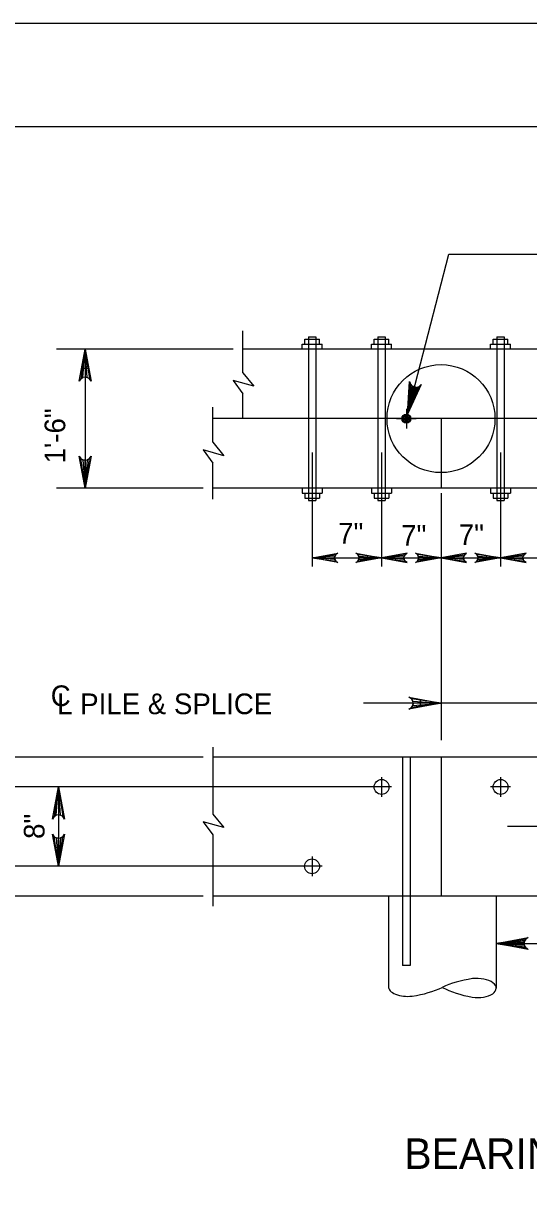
# Model space of a CAD drawing. Extents: x 638304 to 640306, y 296653 to 298435.
# Drawn here: x 639006.4 to 639079.8, y 298267 to 298435.5 of the extents above; entities that cross this region are included whole.
import ezdxf

# ---------------------------------------------------------------- set-up
doc = ezdxf.new("R2010")
doc.units = 0
for name, color, linetype in [('2', 7, 'Continuous'), ('5', 7, 'Continuous'), ('Level 4', 7, 'Continuous'), ('Level 5', 7, 'Continuous'), ('PLT-BNDY', 7, 'Continuous')]:
    doc.layers.add(name, color=color, linetype=linetype)

msp = doc.modelspace()

# ---------------------------------------------------------------- linework, layer by layer
at = {"layer": '2'}
msp.add_line((638475.46, 298420.46), (639261.46, 298420.46), dxfattribs=at)
at = {"layer": 'Level 4'}
for p, q in [((639038.32, 298384.76), (639038.32, 298390.85)), ((639047.28, 298388.92), (639047.28, 298389.64)), ((639047.28, 298389.64), (639049.44, 298389.64)), ((639047.82, 298390), (639048.89, 298390)), ((639047.82, 298390), (639047.82, 298366.25)), ((639048.89, 298390), (639048.89, 298366.25)), ((639049.44, 298388.92), (639049.44, 298389.64)), ((639057.35, 298388.92), (639057.35, 298389.64)), ((639057.35, 298389.64), (639059.51, 298389.64)), ((639057.89, 298390), (639058.97, 298390)), ((639057.89, 298390), (639057.89, 298366.25)), ((639058.97, 298390), (639058.97, 298366.25)), ((639059.51, 298388.92), (639059.51, 298389.64)), ((639074.62, 298388.92), (639074.62, 298389.64)), ((639074.62, 298389.64), (639076.78, 298389.64)), ((639075.16, 298390), (639076.24, 298390)), ((639075.16, 298390), (639075.16, 298366.25)), ((639076.24, 298390), (639076.24, 298366.25)), ((639076.78, 298388.92), (639076.78, 298389.64)), ((639193.66, 298388.2), (639038.32, 298388.2)), ((639046.92, 298388.2), (639046.92, 298388.92)), ((639046.92, 298388.92), (639049.8, 298388.92)), ((639049.8, 298388.2), (639049.8, 298388.92)), ((639056.99, 298388.2), (639056.99, 298388.92)), ((639056.99, 298388.92), (639059.87, 298388.92)), ((639059.87, 298388.2), (639059.87, 298388.92)), ((639074.26, 298388.2), (639074.26, 298388.92)), ((639074.26, 298388.92), (639077.14, 298388.92)), ((639077.14, 298388.2), (639077.14, 298388.92)), ((639038.32, 298384.76), (639039.9, 298382.81)), ((639039.9, 298382.81), (639036.92, 298383.66)), ((639036.92, 298383.66), (639038.32, 298381.74)), ((639038.32, 298378.12), (639038.32, 298381.74)), ((639033.97, 298374.69), (639033.97, 298379.8)), ((639062.03, 298379.56), (639062.03, 298376.68)), ((639198.01, 298378.12), (639033.97, 298378.12)), ((639060.59, 298378.12), (639063.47, 298378.12)), ((639067.06, 298378.12), (639067.06, 298368.05)), ((639033.97, 298374.69), (639035.55, 298372.74)), ((639032.57, 298373.58), (639033.97, 298371.67)), ((639035.55, 298372.74), (639032.57, 298373.58)), ((639033.97, 298366.47), (639033.97, 298371.67)), ((639198.01, 298368.05), (639033.97, 298368.05)), ((639046.92, 298368.05), (639046.92, 298367.33)), ((639049.8, 298368.05), (639049.8, 298367.33)), ((639056.99, 298368.05), (639056.99, 298367.33)), ((639059.87, 298368.05), (639059.87, 298367.33)), ((639074.26, 298368.05), (639074.26, 298367.33)), ((639077.14, 298368.05), (639077.14, 298367.33)), ((639046.92, 298367.33), (639049.8, 298367.33)), ((639047.28, 298367.33), (639047.28, 298366.61)), ((639047.28, 298366.61), (639049.44, 298366.61)), ((639047.82, 298366.25), (639048.89, 298366.25)), ((639049.44, 298367.33), (639049.44, 298366.61)), ((639056.99, 298367.33), (639059.87, 298367.33)), ((639057.35, 298367.33), (639057.35, 298366.61)), ((639057.35, 298366.61), (639059.51, 298366.61)), ((639057.89, 298366.25), (639058.97, 298366.25)), ((639059.51, 298367.33), (639059.51, 298366.61)), ((639074.26, 298367.33), (639077.14, 298367.33)), ((639074.62, 298367.33), (639074.62, 298366.61)), ((639074.62, 298366.61), (639076.78, 298366.61)), ((639075.16, 298366.25), (639076.24, 298366.25)), ((639076.78, 298367.33), (639076.78, 298366.61)), ((639033.97, 298330.48), (639033.97, 298320.78)), ((639198.01, 298329.04), (639033.97, 298329.04)), ((639061.49, 298329.04), (639061.49, 298298.82)), ((639062.57, 298329.04), (639062.57, 298298.82)), ((639067.06, 298329.04), (639067.06, 298308.89)), ((639058.43, 298326.16), (639058.43, 298323.29)), ((639075.7, 298326.16), (639075.7, 298323.29)), ((639077.14, 298324.72), (639074.26, 298324.72)), ((639033.97, 298320.78), (639035.55, 298318.83)), ((639032.57, 298319.67), (639033.97, 298317.76)), ((639035.55, 298318.83), (639032.57, 298319.67)), ((639033.97, 298317.76), (639033.97, 298307.45)), ((639048.36, 298314.65), (639048.36, 298311.77)), ((639198.01, 298308.89), (639033.97, 298308.89)), ((639059.42, 298308.89), (639059.42, 298295.78)), ((639075.07, 298308.89), (639075.07, 298295.52)), ((639062.57, 298298.82), (639061.49, 298298.82))]:
    msp.add_line(p, q, dxfattribs=at)
for centre, radius in [((639067.06, 298378.12), 7.83), ((639058.43, 298324.72), 1.08), ((639075.7, 298324.72), 1.08), ((639048.35, 298313.21), 1.08)]:
    msp.add_circle(centre, radius, dxfattribs=at)
for centre, major_axis, start_param, end_param in [((639072.3, 298295.57), (2.77, -0.05), 4.455588, 8.110783), ((639062.19, 298295.74), (-2.77, 0.05), 0, 1.827597), ((639059.48, 298299.7), (-11.07, 0.18), 1.89032, 2.356194), ((639075.01, 298291.61), (11.07, -0.18), 1.89032, 2.356194), ((639075.14, 298299.44), (11.07, -0.18), 3.926991, 4.392865)]:
    msp.add_ellipse(centre, major_axis=major_axis, ratio=0.5, start_param=start_param, end_param=end_param, dxfattribs=at)
at = {"layer": 'Level 5'}
for p, q in [((639036.88, 298388.2), (639011.28, 298388.2)), ((639015.42, 298388.2), (639015.42, 298368.05)), ((639048.36, 298373.21), (639048.36, 298356.7)), ((639058.43, 298373.21), (639058.43, 298356.7)), ((639075.7, 298373.21), (639075.7, 298356.7)), ((639032.53, 298368.05), (639011.28, 298368.05)), ((639067.06, 298367.33), (639067.06, 298331.49)), ((639048.36, 298357.94), (639115.99, 298357.94)), ((639164.92, 298336.86), (639055.79, 298336.86)), ((639032.53, 298329.04), (638993.12, 298329.04)), ((639059.87, 298324.72), (638993.2, 298324.72)), ((639011.56, 298324.72), (639011.56, 298313.21)), ((639154.81, 298318.97), (639076.73, 298318.97)), ((639049.8, 298313.21), (638993.2, 298313.21)), ((639032.53, 298308.89), (638993.12, 298308.89))]:
    msp.add_line(p, q, dxfattribs=at)
for points in [[(639062.19, 298378.77), (639068.22, 298401.98), (639083.58, 298401.98)], [(639015.42, 298388.2), (639016.29, 298383.55), (639016.04, 298383.9), (639015.73, 298384.09), (639015.42, 298384.14), (639015.11, 298384.09), (639014.8, 298383.9), (639014.55, 298383.55), (639015.42, 298388.2), (639014.8, 298383.9), (639015.11, 298384.09), (639015.42, 298388.2), (639015.42, 298384.14), (639015.73, 298384.09), (639015.42, 298388.2), (639016.04, 298383.9)], [(639062.19, 298378.77), (639062.51, 298383.49), (639062.59, 298383.28), (639062.66, 298383.08), (639062.79, 298382.95), (639062.92, 298382.82), (639063.06, 298382.76), (639063.21, 298382.69), (639063.37, 298382.68), (639063.52, 298382.66), (639063.7, 298382.71), (639063.87, 298382.76), (639064.04, 298382.91), (639064.2, 298383.05), (639062.19, 298378.77), (639064.04, 298382.91), (639063.87, 298382.76), (639062.19, 298378.77), (639063.7, 298382.71), (639063.52, 298382.66), (639062.19, 298378.77), (639063.37, 298382.68), (639063.21, 298382.69), (639062.19, 298378.77), (639063.06, 298382.76), (639062.92, 298382.82), (639062.19, 298378.77), (639062.79, 298382.95), (639062.66, 298383.08), (639062.19, 298378.77), (639062.59, 298383.28)], [(639015.42, 298368.05), (639014.55, 298372.7), (639014.8, 298372.34), (639015.11, 298372.16), (639015.42, 298372.1), (639015.73, 298372.16), (639016.04, 298372.34), (639016.29, 298372.7), (639015.42, 298368.05), (639016.04, 298372.34), (639015.73, 298372.16), (639015.42, 298368.05), (639015.42, 298372.1), (639015.11, 298372.16), (639015.42, 298368.05), (639014.8, 298372.34)], [(639048.36, 298357.94), (639052.08, 298358.63), (639051.79, 298358.43), (639051.64, 298358.19), (639051.6, 298357.94), (639051.64, 298357.69), (639051.79, 298357.44), (639052.08, 298357.24), (639048.36, 298357.94), (639051.79, 298357.44), (639051.64, 298357.69), (639048.36, 298357.94), (639051.6, 298357.94), (639051.64, 298358.19), (639048.36, 298357.94), (639051.79, 298358.43)], [(639058.43, 298357.94), (639054.71, 298357.24), (639054.99, 298357.44), (639055.14, 298357.69), (639055.19, 298357.94), (639055.14, 298358.19), (639054.99, 298358.43), (639054.71, 298358.63), (639058.43, 298357.94), (639054.99, 298358.43), (639055.14, 298358.19), (639058.43, 298357.94), (639055.19, 298357.94), (639055.14, 298357.69), (639058.43, 298357.94), (639054.99, 298357.44)], [(639058.43, 298357.94), (639062.15, 298357.24), (639061.86, 298357.44), (639061.72, 298357.69), (639061.67, 298357.94), (639061.72, 298358.19), (639061.86, 298358.43), (639062.15, 298358.63), (639058.43, 298357.94), (639061.86, 298358.43), (639061.72, 298358.19), (639058.43, 298357.94), (639061.67, 298357.94), (639061.72, 298357.69), (639058.43, 298357.94), (639061.86, 298357.44)], [(639067.06, 298357.94), (639063.34, 298357.24), (639063.63, 298357.44), (639063.77, 298357.69), (639063.82, 298357.94), (639063.77, 298358.19), (639063.63, 298358.43), (639063.34, 298358.63), (639067.06, 298357.94), (639063.63, 298358.43), (639063.77, 298358.19), (639067.06, 298357.94), (639063.82, 298357.94), (639063.77, 298357.69), (639067.06, 298357.94), (639063.63, 298357.44)], [(639067.06, 298357.94), (639070.78, 298357.24), (639070.5, 298357.44), (639070.35, 298357.69), (639070.31, 298357.94), (639070.35, 298358.19), (639070.5, 298358.43), (639070.78, 298358.63), (639067.06, 298357.94), (639070.5, 298358.43), (639070.35, 298358.19), (639067.06, 298357.94), (639070.31, 298357.94), (639070.35, 298357.69), (639067.06, 298357.94), (639070.5, 298357.44)], [(639075.7, 298357.94), (639071.98, 298357.24), (639072.26, 298357.44), (639072.41, 298357.69), (639072.45, 298357.94), (639072.41, 298358.19), (639072.26, 298358.43), (639071.98, 298358.63), (639075.7, 298357.94), (639072.26, 298358.43), (639072.41, 298358.19), (639075.7, 298357.94), (639072.45, 298357.94), (639072.41, 298357.69), (639075.7, 298357.94), (639072.26, 298357.44)], [(639075.7, 298357.94), (639079.42, 298357.24), (639079.13, 298357.44), (639078.99, 298357.69), (639078.94, 298357.94), (639078.99, 298358.19), (639079.13, 298358.43), (639079.42, 298358.63), (639075.7, 298357.94), (639079.13, 298358.43), (639078.99, 298358.19), (639075.7, 298357.94), (639078.94, 298357.94), (639078.99, 298357.69), (639075.7, 298357.94), (639079.13, 298357.44)], [(639067.06, 298336.86), (639062.41, 298335.99), (639062.77, 298336.24), (639062.95, 298336.55), (639063.01, 298336.86), (639062.95, 298337.17), (639062.77, 298337.48), (639062.41, 298337.73), (639067.06, 298336.86), (639062.77, 298337.48), (639062.95, 298337.17), (639067.06, 298336.86), (639063.01, 298336.86), (639062.95, 298336.55), (639067.06, 298336.86), (639062.77, 298336.24)], [(639011.56, 298324.72), (639012.43, 298320.07), (639012.18, 298320.43), (639011.87, 298320.62), (639011.56, 298320.67), (639011.24, 298320.62), (639010.93, 298320.43), (639010.68, 298320.07), (639011.56, 298324.72), (639010.93, 298320.43), (639011.24, 298320.62), (639011.56, 298324.72), (639011.56, 298320.67), (639011.87, 298320.62), (639011.56, 298324.72), (639012.18, 298320.43)], [(639011.56, 298313.21), (639010.68, 298317.86), (639010.93, 298317.5), (639011.24, 298317.32), (639011.56, 298317.27), (639011.87, 298317.32), (639012.18, 298317.5), (639012.43, 298317.86), (639011.56, 298313.21), (639012.18, 298317.5), (639011.87, 298317.32), (639011.56, 298313.21), (639011.56, 298317.27), (639011.24, 298317.32), (639011.56, 298313.21), (639010.93, 298317.5)], [(639075.07, 298302.03), (639079.72, 298302.9), (639079.55, 298302.78), (639079.37, 298302.66), (639079.27, 298302.5), (639079.18, 298302.34), (639079.15, 298302.19), (639079.13, 298302.03), (639079.15, 298301.88), (639079.18, 298301.72), (639079.27, 298301.56), (639079.37, 298301.41), (639079.55, 298301.28), (639079.72, 298301.16), (639075.07, 298302.03), (639079.55, 298301.28), (639079.37, 298301.41), (639075.07, 298302.03), (639079.27, 298301.56), (639079.18, 298301.72), (639075.07, 298302.03), (639079.15, 298301.88), (639079.13, 298302.03), (639075.07, 298302.03), (639079.15, 298302.19), (639079.18, 298302.34), (639075.07, 298302.03), (639079.27, 298302.5), (639079.37, 298302.66), (639075.07, 298302.03), (639079.55, 298302.78)], [(639075.07, 298302.03), (639108.23, 298302.03)]]:
    msp.add_lwpolyline(points, dxfattribs=at)
for points in [[(639014.96, 298385.43), (639015.88, 298385.43), (639015.42, 298388.2)], [(639014.96, 298370.81), (639015.88, 298370.81), (639015.42, 298368.05)], [(639064.06, 298337.34), (639064.06, 298336.38), (639066.94, 298336.86)]]:
    msp.add_lwpolyline(points, close=True, dxfattribs=at)
for radius in [0.665, 0.499, 0.333, 0.166]:
    msp.add_circle((639062.02, 298378.12), radius, dxfattribs=at)
at = {"layer": 'PLT-BNDY'}
msp.add_lwpolyline([(638435.46, 298435.46), (639276.46, 298435.46), (639276.46, 297841.46), (638435.46, 297841.46)], close=True, dxfattribs=at)

# ---------------------------------------------------------------- texts
at = {"layer": '5'}
msp.add_text('BEARING SILL SPLICE DETAILS', height=4.4294, dxfattribs=at).set_placement((639061.74, 298269.33))
at = {"layer": 'Level 5'}
for s, p in [('1\'-6"', (639012.54, 298371.63)), ('8"', (639009.53, 298317.18))]:
    msp.add_text(s, height=3, rotation=90, dxfattribs=at).set_placement(p)
for s, height, p in [('7"', 3, (639052.14, 298360.01)), ('7"', 3, (639061.28, 298359.69)), ('7"', 3, (639069.64, 298359.8)), ('C', 3, (639010.43, 298336.44)), ('L PILE & SPLICE', 3.0001, (639011.36, 298335.27))]:
    msp.add_text(s, height=height, dxfattribs=at).set_placement(p)

doc.saveas('drawing.dxf')
